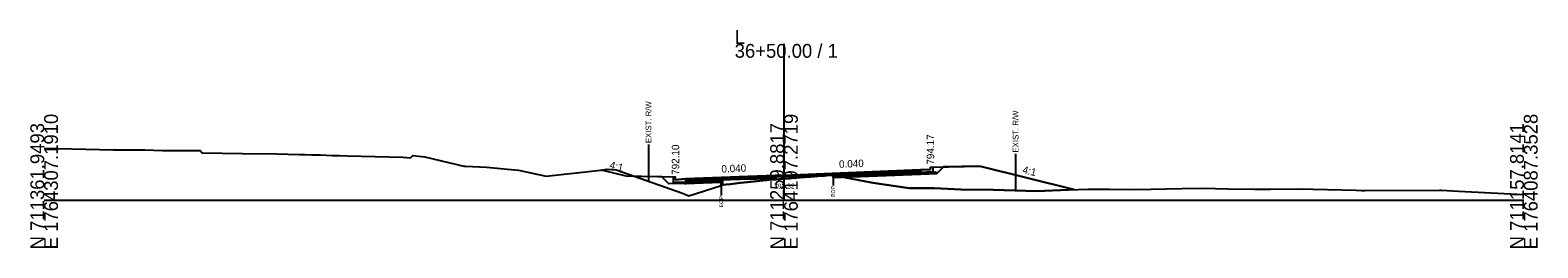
# Model space of a CAD drawing. Extents: x -26 to 5303, y -10 to 9578.
# Drawn here: x 1997.2 to 2302.8, y 6490.3 to 6534.4 of the extents above; entities that cross this region are included whole.
import ezdxf

# ---------------------------------------------------------------- set-up
doc = ezdxf.new("R2010")
doc.units = 0
for name, color, linetype in [('Default', 7, 'Continuous'), ('Exist CMT Pavement', 7, 'Continuous'), ('Exist Cross Section Cell', 7, 'Continuous'), ('Exist XS Ground Line', 7, 'Continuous'), ('Old_Level_10', 7, 'Continuous'), ('Old_Level_3', 7, 'Continuous'), ('Prop CMT Conc Surface', 7, 'Continuous'), ('Prop CMT Concrete Structures', 7, 'Continuous'), ('Prop CMT Pvmt Course 1', 7, 'Continuous'), ('Prop CMT Pvmt Course 1 CG', 7, 'Continuous'), ('Prop CMT Pvmt Course 2', 7, 'Continuous'), ('Prop CMT Pvmt Course 3', 7, 'Continuous'), ('Prop CMT Pvmt Surface', 7, 'Continuous'), ('Prop CMT Slope Grass', 7, 'Continuous'), ('Prop CMT Subgrade Earthwork', 7, 'Continuous'), ('Prop XS Earthwork Shape', 7, 'Continuous'), ('Prop XS Hydro Elevations', 7, 'Continuous'), ('Prop XS SE Text', 7, 'Continuous'), ('Prop XS Side Slope Text', 7, 'Continuous'), ('Prop XS Wedging', 7, 'Continuous')]:
    doc.layers.add(name, color=color, linetype=linetype)

msp = doc.modelspace()

# ---------------------------------------------------------------- linework, layer by layer
at = {"layer": 'Exist CMT Pavement'}
msp.add_lwpolyline([(2137.27, 6502.95), (2137.58, 6503.06), (2138.3, 6503.14), (2139.14, 6503.24), (2140.64, 6503.43), (2141.16, 6503.49), (2144.57, 6503.84), (2146.22, 6504), (2146.56, 6504.03), (2146.98, 6504.07), (2148.32, 6504.19), (2149.05, 6504.25), (2149.42, 6504.28), (2150, 6504.32), (2151.66, 6504.45), (2153.29, 6504.57), (2155.34, 6504.71), (2156.83, 6504.82), (2158.22, 6504.92), (2158.67, 6504.95), (2159.94, 6505.01)], dxfattribs=at)
at = {"layer": 'Exist Cross Section Cell'}
for p, q in [((2150, 6500), (2150, 6531.63)), ((2000, 6500), (2150, 6500)), ((2150, 6500), (2300, 6500))]:
    msp.add_line(p, q, dxfattribs=at)
at = {"layer": 'Exist XS Ground Line'}
msp.add_lwpolyline([(2000, 6510.54), (2014.05, 6510.18), (2017.39, 6510.15), (2019.2, 6510.16), (2020.42, 6510.14), (2022.14, 6510.09), (2024, 6510.07), (2027.63, 6510.03), (2030.9, 6510.03), (2031.63, 6510.03), (2032.04, 6509.53), (2040.18, 6509.4), (2047.2, 6509.35), (2051.67, 6509.23), (2052.82, 6509.2), (2054.26, 6509.16), (2056, 6509.14), (2058.41, 6509.05), (2059.91, 6509.05), (2061.47, 6508.97), (2072.75, 6508.67), (2074.26, 6508.55), (2074.76, 6509.04), (2075.98, 6508.89), (2077.2, 6508.74), (2085.09, 6506.89), (2085.4, 6506.89), (2089.65, 6506.63), (2094.71, 6506.19), (2096.2, 6506.05), (2101.76, 6504.83), (2112.82, 6506.02), (2114.14, 6506.22), (2115.99, 6506.14), (2117.11, 6505.74), (2129.39, 6501.37), (2130.7, 6500.83), (2132.2, 6501.35), (2137.27, 6502.95), (2137.58, 6503.06), (2138.3, 6503.14), (2139.14, 6503.24), (2141.16, 6503.49), (2142.68, 6503.64), (2144.57, 6503.84), (2146.22, 6504), (2146.56, 6504.03), (2146.98, 6504.07), (2148.32, 6504.19), (2149.42, 6504.28), (2150, 6504.32), (2151.66, 6504.45), (2153.29, 6504.57), (2155.34, 6504.71), (2156.83, 6504.82), (2158.22, 6504.92), (2158.67, 6504.95), (2159.94, 6505.01), (2167.98, 6503.51), (2175.39, 6502.38), (2180.44, 6502.4), (2185.82, 6502.14), (2192.43, 6502.04), (2201.28, 6501.82), (2207.68, 6502.05), (2211.67, 6502.23), (2215.97, 6502.18), (2221.33, 6502.1), (2230.67, 6502.31), (2234.98, 6502.4), (2239.98, 6502.27), (2245.37, 6502.19), (2247.06, 6502.18), (2248.63, 6502.17), (2254.31, 6502.28), (2265.98, 6501.97), (2267.07, 6501.95), (2267.74, 6501.96), (2282.92, 6502), (2283.33, 6501.99), (2286.78, 6501.81), (2300, 6501.09)], dxfattribs=at)
at = {"layer": 'Old_Level_10'}
for p, q in [((2122.51, 6511.22), (2122.51, 6503.82)), ((2196.95, 6509.33), (2196.95, 6501.93)), ((2159.94, 6505.01), (2159.94, 6502.96)), ((2137.27, 6502.95), (2137.27, 6500.9))]:
    msp.add_line(p, q, dxfattribs=at)
at = {"layer": 'Prop CMT Conc Surface'}
msp.add_line((2128, 6504.12), (2130, 6504.26), dxfattribs=at)
for points in [[(2177.69, 6506.17), (2179.69, 6506.17)], [(2179.69, 6506.17), (2179.69, 6506.67), (2180.19, 6506.67)], [(2128, 6504.12), (2128, 6504.62), (2127.5, 6504.62)]]:
    msp.add_lwpolyline(points, dxfattribs=at)
at = {"layer": 'Prop CMT Concrete Structures'}
for points in [[(2177.69, 6506.17), (2179.69, 6506.17), (2179.69, 6506.67), (2180.19, 6506.67)], [(2180.19, 6506.67), (2180.19, 6505.69), (2177.69, 6505.59)], [(2177.69, 6505.59), (2177.69, 6506.17)], [(2130, 6504.26), (2128, 6504.12), (2128, 6504.62), (2127.5, 6504.62)], [(2127.5, 6504.62), (2127.5, 6503.61), (2130, 6503.68)]]:
    msp.add_lwpolyline(points, dxfattribs=at)
at = {"layer": 'Prop CMT Pvmt Course 1'}
for points in [[(2150, 6505.06), (2130, 6504.26)], [(2150, 6505.06), (2177.69, 6506.17)], [(2159.94, 6505.21), (2150, 6504.81)], [(2150, 6504.81), (2150, 6505.06)], [(2177.69, 6505.92), (2159.94, 6505.21)], [(2159.94, 6505.21), (2159.94, 6505.21)], [(2177.69, 6506.17), (2177.69, 6505.92)], [(2130, 6504.01), (2137.27, 6504.3)], [(2130, 6504.26), (2130, 6504.01)], [(2130, 6504.06), (2130, 6503.81)], [(2137.27, 6504.3), (2150, 6504.81)], [(2137.27, 6504.3), (2137.27, 6504.3)], [(2150, 6504.81), (2150, 6504.81), (2150, 6504.81)]]:
    msp.add_lwpolyline(points, dxfattribs=at)
at = {"layer": 'Prop CMT Pvmt Course 1 CG'}
for points in [[(2177.69, 6505.59), (2180.69, 6505.71), (2181.01, 6505.39)], [(2177.69, 6505.25), (2177.69, 6505.59)], [(2181.01, 6505.39), (2177.69, 6505.25)]]:
    msp.add_lwpolyline(points, dxfattribs=at)
at = {"layer": 'Prop CMT Pvmt Course 2'}
for points in [[(2159.94, 6505.21), (2177.69, 6505.92)], [(2177.69, 6505.59), (2159.94, 6504.88)], [(2159.94, 6504.88), (2159.94, 6505.21)], [(2177.69, 6505.92), (2177.69, 6505.59)], [(2137.27, 6504.3), (2130, 6504.01)], [(2130, 6504.01), (2130, 6503.68)], [(2130, 6503.68), (2137.27, 6503.97)], [(2130, 6503.81), (2130, 6503.48)], [(2137.27, 6503.97), (2137.27, 6504.3)]]:
    msp.add_lwpolyline(points, dxfattribs=at)
at = {"layer": 'Prop CMT Pvmt Course 3'}
for points in [[(2159.94, 6504.88), (2177.69, 6505.59)], [(2177.69, 6505.25), (2159.94, 6504.54)], [(2177.69, 6505.59), (2177.69, 6505.25)], [(2137.27, 6503.97), (2130, 6503.68)], [(2130, 6503.68), (2130, 6503.34)], [(2130, 6503.34), (2137.27, 6503.64)], [(2130, 6503.48), (2130, 6503.14)], [(2137.27, 6503.64), (2137.27, 6503.97)], [(2159.94, 6504.54), (2159.94, 6504.88)]]:
    msp.add_lwpolyline(points, dxfattribs=at)
at = {"layer": 'Prop CMT Pvmt Surface'}
for points in [[(2150, 6505.06), (2130, 6504.26)], [(2150, 6505.06), (2177.69, 6506.17)]]:
    msp.add_lwpolyline(points, dxfattribs=at)
at = {"layer": 'Prop CMT Slope Grass'}
for points in [[(2127.5, 6504.62), (2118, 6504.81), (2113.03, 6506.06)], [(2180.19, 6506.67), (2189.69, 6506.86), (2208.74, 6502.1)]]:
    msp.add_lwpolyline(points, dxfattribs=at)
at = {"layer": 'Prop CMT Subgrade Earthwork'}
for p, q in [((2159.94, 6504.54), (2159.94, 6505.01)), ((2137.27, 6503.64), (2137.27, 6502.95)), ((2159.94, 6504.54), (2159.94, 6504.54))]:
    msp.add_line(p, q, dxfattribs=at)
for points in [[(2159.94, 6504.54), (2177.69, 6505.25)], [(2177.69, 6505.25), (2181.01, 6505.39), (2182.34, 6506.71)], [(2130, 6503.34), (2126.66, 6503.25), (2125.24, 6504.67)], [(2137.27, 6503.64), (2130, 6503.34)]]:
    msp.add_lwpolyline(points, dxfattribs=at)
at = {"layer": 'Prop XS Earthwork Shape'}
for points in [[(2118, 6504.81), (2113.03, 6506.06), (2114.14, 6506.22), (2115.99, 6506.14), (2117.11, 6505.74), (2119.81, 6504.78)], [(2159.94, 6504.54), (2159.94, 6505.01), (2162.02, 6504.63)], [(2201.28, 6501.82), (2207.68, 6502.05), (2208.74, 6502.1), (2189.69, 6506.86), (2182.34, 6506.71), (2181.01, 6505.39), (2177.69, 6505.25), (2162.02, 6504.63), (2167.98, 6503.51), (2175.39, 6502.38), (2180.44, 6502.4), (2185.82, 6502.14), (2192.43, 6502.04)], [(2162.02, 6504.63), (2177.69, 6505.25), (2181.01, 6505.39), (2182.34, 6506.71), (2189.69, 6506.86), (2208.74, 6502.1), (2207.68, 6502.05), (2201.28, 6501.82), (2192.43, 6502.04), (2185.82, 6502.14), (2180.44, 6502.4), (2175.39, 6502.38), (2167.98, 6503.51)], [(2137.27, 6503.64), (2130, 6503.34), (2126.66, 6503.25), (2125.24, 6504.67), (2119.81, 6504.78), (2129.39, 6501.37), (2130.7, 6500.83), (2132.2, 6501.35), (2137.27, 6502.95)]]:
    msp.add_lwpolyline(points, close=True, dxfattribs=at)
at = {"layer": 'Prop XS Wedging'}
for points in [[(2137.58, 6503.06), (2137.58, 6504.44), (2138.3, 6504.46), (2139.14, 6504.49), (2140.64, 6504.53), (2141.16, 6504.55), (2144.57, 6504.65), (2146.22, 6504.7), (2146.56, 6504.71), (2146.98, 6504.72), (2148.32, 6504.76), (2149.05, 6504.78), (2149.42, 6504.79), (2150, 6504.81), (2151.66, 6504.86), (2153.29, 6504.91), (2155.34, 6504.97), (2156.83, 6505.02), (2158.22, 6505.06), (2158.67, 6505.07), (2159.95, 6505.11), (2159.95, 6505.01), (2158.67, 6504.95), (2158.22, 6504.92), (2156.83, 6504.82), (2155.34, 6504.71), (2153.29, 6504.57), (2151.66, 6504.45), (2150, 6504.32), (2149.42, 6504.28), (2149.05, 6504.25), (2148.32, 6504.19), (2146.98, 6504.07), (2146.56, 6504.03), (2146.22, 6504), (2144.57, 6503.84), (2141.16, 6503.49), (2140.64, 6503.43), (2139.14, 6503.24), (2138.3, 6503.14)], [(2137.58, 6503.06), (2137.58, 6504.44), (2138.3, 6504.46), (2139.14, 6504.49), (2140.64, 6504.53), (2141.16, 6504.55), (2144.57, 6504.65), (2146.22, 6504.7), (2146.56, 6504.71), (2146.98, 6504.72), (2148.32, 6504.76), (2149.05, 6504.78), (2149.42, 6504.79), (2150, 6504.81), (2151.66, 6504.86), (2153.29, 6504.91), (2155.34, 6504.97), (2156.49, 6505.01), (2156.68, 6504.81), (2155.34, 6504.71), (2153.29, 6504.57), (2151.66, 6504.45), (2150, 6504.32), (2149.42, 6504.28), (2149.05, 6504.25), (2148.32, 6504.19), (2146.98, 6504.07), (2146.56, 6504.03), (2146.22, 6504), (2144.57, 6503.84), (2141.16, 6503.49), (2140.64, 6503.43), (2139.14, 6503.24), (2138.3, 6503.14)], [(2137.58, 6503.06), (2137.58, 6504.11), (2138.3, 6504.13), (2139.14, 6504.16), (2140.64, 6504.2), (2141.16, 6504.22), (2144.57, 6504.32), (2146.22, 6504.37), (2146.56, 6504.38), (2146.98, 6504.39), (2148.21, 6504.43), (2148.44, 6504.2), (2146.98, 6504.07), (2146.56, 6504.03), (2146.22, 6504), (2144.57, 6503.84), (2141.16, 6503.49), (2140.64, 6503.43), (2139.14, 6503.24), (2138.3, 6503.14)]]:
    msp.add_lwpolyline(points, close=True, dxfattribs=at)

# ---------------------------------------------------------------- texts
at = {"layer": 'Default'}
msp.add_text('-', height=0.0001, dxfattribs=at).set_placement((2000, 6500))
at = {"layer": 'Exist Cross Section Cell'}
for s, p in [('L', (2140, 6531.63)), ('36+50.00 / 1', (2140, 6528.83))]:
    msp.add_text(s, height=2.8, dxfattribs=at).set_placement(p)
for s, p in [('E 1764307.1910', (2002.8, 6490)), ('E 1764197.2719', (2152.8, 6490)), ('E 1764087.3528', (2302.8, 6490)), ('N 711361.9493', (2000, 6490)), ('N 711259.8817', (2150, 6490)), ('N 711157.8141', (2300, 6490))]:
    msp.add_text(s, height=2.8, rotation=90, dxfattribs=at).set_placement(p)
at = {"layer": 'Old_Level_10'}
for s, height, p in [('EXIST. R/W', 1.181, (2123.11, 6511.52)), ('EXIST. R/W', 1.181, (2197.54, 6509.63)), ('EOP', 0.787, (2160.34, 6500.57)), ('EOP', 0.787, (2137.66, 6498.5))]:
    msp.add_text(s, height=height, rotation=90, dxfattribs=at).set_placement(p)
at = {"layer": 'Old_Level_3'}
msp.add_text('792.32', height=1, dxfattribs=at).set_placement((2147.96, 6502.32))
at = {"layer": 'Prop XS Hydro Elevations'}
for s, p in [('792.10', (2128.75, 6505.1)), ('794.17', (2180.44, 6507.17))]:
    msp.add_text(s, height=1.5, rotation=90, dxfattribs=at).set_placement(p)
at = {"layer": 'Prop XS SE Text'}
for p in [(2161.18, 6506.51), (2137.34, 6505.56)]:
    msp.add_text('0.040', height=1.5, rotation=2.2906, dxfattribs=at).set_placement(p)
at = {"layer": 'Prop XS Side Slope Text'}
for p in [(2114.51, 6506.44), (2198.24, 6505.49)]:
    msp.add_text('4:1', height=1.5, rotation=345.9638, dxfattribs=at).set_placement(p)

doc.saveas('drawing.dxf')
